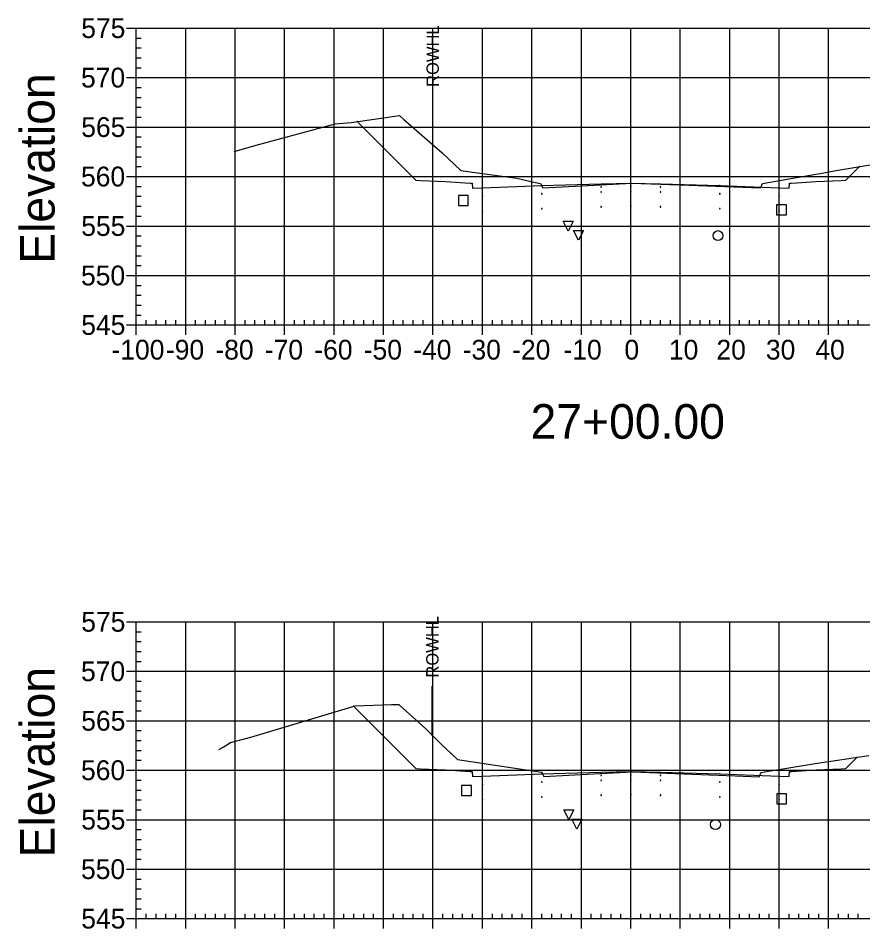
# Model space of a CAD drawing. Extents: x 708103 to 717568, y 374476 to 378707.
# Drawn here: x 710028.1 to 710198.9, y 376942.6 to 377126.6 of the extents above; entities that cross this region are included whole.
import ezdxf

# ---------------------------------------------------------------- set-up
doc = ezdxf.new("R2010")
doc.units = 0
for name, color, linetype in [('1', 7, 'Continuous'), ('10', 7, 'Continuous'), ('13', 7, 'Continuous'), ('14', 7, 'Continuous'), ('22', 7, 'Continuous'), ('4', 7, 'Continuous'), ('57', 7, 'Continuous'), ('60', 7, 'Continuous'), ('Existing', 7, 'Continuous'), ('XS_Right_of_Way', 7, 'Continuous')]:
    doc.layers.add(name, color=color, linetype=linetype)

msp = doc.modelspace()

# ---------------------------------------------------------------- linework, layer by layer
for points in [[(710145.93, 377092.46), (710146.03, 377092.46), (710146.03, 377092.56), (710145.93, 377092.56)], [(710151.93, 377092.58), (710152.03, 377092.58), (710152.03, 377092.68), (710151.93, 377092.68)], [(710157.93, 377092.46), (710158.03, 377092.46), (710158.03, 377092.56), (710157.93, 377092.56)], [(710121.93, 377090.62), (710122.03, 377090.62), (710122.03, 377090.72), (710121.93, 377090.72)], [(710133.93, 377091.1), (710134.03, 377091.1), (710134.03, 377091.2), (710133.93, 377091.2)], [(710145.93, 377091.46), (710146.03, 377091.46), (710146.03, 377091.56), (710145.93, 377091.56)], [(710151.93, 377091.58), (710152.03, 377091.58), (710152.03, 377091.68), (710151.93, 377091.68)], [(710157.93, 377091.46), (710158.03, 377091.46), (710158.03, 377091.56), (710157.93, 377091.56)], [(710169.93, 377091.1), (710170.03, 377091.1), (710170.03, 377091.2), (710169.93, 377091.2)], [(710181.93, 377090.62), (710182.03, 377090.62), (710182.03, 377090.72), (710181.93, 377090.72)], [(710133.93, 377088.1), (710134.03, 377088.1), (710134.03, 377088.2), (710133.93, 377088.2)], [(710145.93, 377088.46), (710146.03, 377088.46), (710146.03, 377088.56), (710145.93, 377088.56)], [(710151.93, 377088.58), (710152.03, 377088.58), (710152.03, 377088.68), (710151.93, 377088.68)], [(710157.93, 377088.46), (710158.03, 377088.46), (710158.03, 377088.56), (710157.93, 377088.56)], [(710169.93, 377088.1), (710170.03, 377088.1), (710170.03, 377088.2), (710169.93, 377088.2)], [(710121.93, 377087.62), (710122.03, 377087.62), (710122.03, 377087.72), (710121.93, 377087.72)], [(710181.93, 377087.62), (710182.03, 377087.62), (710182.03, 377087.72), (710181.93, 377087.72)], [(710133.93, 376972.18), (710134.03, 376972.18), (710134.03, 376972.28), (710133.93, 376972.28)], [(710145.93, 376973.54), (710146.03, 376973.54), (710146.03, 376973.64), (710145.93, 376973.64)], [(710145.93, 376972.54), (710146.03, 376972.54), (710146.03, 376972.64), (710145.93, 376972.64)], [(710151.93, 376973.66), (710152.03, 376973.66), (710152.03, 376973.76), (710151.93, 376973.76)], [(710151.93, 376972.66), (710152.03, 376972.66), (710152.03, 376972.76), (710151.93, 376972.76)], [(710157.93, 376973.54), (710158.03, 376973.54), (710158.03, 376973.64), (710157.93, 376973.64)], [(710157.93, 376972.54), (710158.03, 376972.54), (710158.03, 376972.64), (710157.93, 376972.64)], [(710169.93, 376972.18), (710170.03, 376972.18), (710170.03, 376972.28), (710169.93, 376972.28)], [(710121.93, 376971.7), (710122.03, 376971.7), (710122.03, 376971.8), (710121.93, 376971.8)], [(710181.93, 376971.7), (710182.03, 376971.7), (710182.03, 376971.8), (710181.93, 376971.8)], [(710121.93, 376968.7), (710122.03, 376968.7), (710122.03, 376968.8), (710121.93, 376968.8)], [(710133.93, 376969.18), (710134.03, 376969.18), (710134.03, 376969.28), (710133.93, 376969.28)], [(710145.93, 376969.54), (710146.03, 376969.54), (710146.03, 376969.64), (710145.93, 376969.64)], [(710151.93, 376969.66), (710152.03, 376969.66), (710152.03, 376969.76), (710151.93, 376969.76)], [(710157.93, 376969.54), (710158.03, 376969.54), (710158.03, 376969.64), (710157.93, 376969.64)], [(710169.93, 376969.18), (710170.03, 376969.18), (710170.03, 376969.28), (710169.93, 376969.28)], [(710181.93, 376968.7), (710182.03, 376968.7), (710182.03, 376968.8), (710181.93, 376968.8)]]:
    msp.add_lwpolyline(points, close=True)
at = {"layer": '1'}
for points in [[(710139.3, 377083.62), (710138.3, 377085.62), (710140.3, 377085.62)], [(710141.4, 377081.74), (710140.4, 377083.74), (710142.4, 377083.74)], [(710139.47, 376964.64), (710138.47, 376966.64), (710140.47, 376966.64)], [(710141.05, 376962.72), (710140.05, 376964.72), (710142.05, 376964.72)]]:
    msp.add_lwpolyline(points, close=True, dxfattribs=at)
at = {"layer": '10'}
for points in [[(710117.12, 377088.8), (710119.12, 377088.8), (710119.12, 377090.8), (710117.12, 377090.8)], [(710117.76, 376969.54), (710119.76, 376969.54), (710119.76, 376971.54), (710117.76, 376971.54)]]:
    msp.add_lwpolyline(points, close=True, dxfattribs=at)
at = {"layer": '13'}
for centre in [(710169.6, 377082.69), (710169.1, 376963.65)]:
    msp.add_circle(centre, 1, dxfattribs=at)
at = {"layer": '14'}
for points in [[(710096.65, 377105.73), (710096.65, 377105.78), (710096.65, 377105.73), (710096.6, 377105.73), (710096.65, 377105.73), (710096.65, 377105.68), (710096.65, 377105.73), (710096.7, 377105.73)], [(710198.21, 377096.63), (710198.21, 377096.68), (710198.21, 377096.63), (710198.16, 377096.63), (710198.21, 377096.63), (710198.21, 377096.58), (710198.21, 377096.63), (710198.26, 377096.63)], [(710121.98, 377092.34), (710121.98, 377092.39), (710121.98, 377092.34), (710121.93, 377092.34), (710121.98, 377092.34), (710121.98, 377092.29), (710121.98, 377092.34), (710122.03, 377092.34)], [(710133.98, 377092.82), (710133.98, 377092.87), (710133.98, 377092.82), (710133.93, 377092.82), (710133.98, 377092.82), (710133.98, 377092.77), (710133.98, 377092.82), (710134.03, 377092.82)], [(710151.98, 377093.3), (710151.98, 377093.35), (710151.98, 377093.3), (710151.93, 377093.3), (710151.98, 377093.3), (710151.98, 377093.25), (710151.98, 377093.3), (710152.03, 377093.3)], [(710169.98, 377092.82), (710169.98, 377092.87), (710169.98, 377092.82), (710169.93, 377092.82), (710169.98, 377092.82), (710169.98, 377092.77), (710169.98, 377092.82), (710170.03, 377092.82)], [(710181.98, 377092.34), (710181.98, 377092.39), (710181.98, 377092.34), (710181.93, 377092.34), (710181.98, 377092.34), (710181.98, 377092.29), (710181.98, 377092.34), (710182.03, 377092.34)], [(710095.91, 376987.55), (710095.91, 376987.6), (710095.91, 376987.55), (710095.86, 376987.55), (710095.91, 376987.55), (710095.91, 376987.5), (710095.91, 376987.55), (710095.96, 376987.55)], [(710197.78, 376977.27), (710197.78, 376977.32), (710197.78, 376977.27), (710197.73, 376977.27), (710197.78, 376977.27), (710197.78, 376977.22), (710197.78, 376977.27), (710197.83, 376977.27)], [(710151.98, 376974.38), (710151.98, 376974.43), (710151.98, 376974.38), (710151.93, 376974.38), (710151.98, 376974.38), (710151.98, 376974.33), (710151.98, 376974.38), (710152.03, 376974.38)], [(710121.98, 376973.42), (710121.98, 376973.47), (710121.98, 376973.42), (710121.93, 376973.42), (710121.98, 376973.42), (710121.98, 376973.37), (710121.98, 376973.42), (710122.03, 376973.42)], [(710133.98, 376973.9), (710133.98, 376973.95), (710133.98, 376973.9), (710133.93, 376973.9), (710133.98, 376973.9), (710133.98, 376973.85), (710133.98, 376973.9), (710134.03, 376973.9)], [(710169.98, 376973.9), (710169.98, 376973.95), (710169.98, 376973.9), (710169.93, 376973.9), (710169.98, 376973.9), (710169.98, 376973.85), (710169.98, 376973.9), (710170.03, 376973.9)], [(710181.98, 376973.42), (710181.98, 376973.47), (710181.98, 376973.42), (710181.93, 376973.42), (710181.98, 376973.42), (710181.98, 376973.37), (710181.98, 376973.42), (710182.03, 376973.42)]]:
    msp.add_lwpolyline(points, dxfattribs=at)
at = {"layer": '22'}
for points in [[(710096.65, 377105.73), (710108.48, 377093.9), (710109.48, 377093.86), (710114.48, 377093.66), (710119.48, 377093.26), (710119.9, 377093.26), (710119.98, 377092.26), (710121.98, 377092.34), (710133.98, 377092.82), (710145.98, 377093.18), (710151.98, 377093.3), (710157.98, 377093.18), (710169.98, 377092.82), (710181.98, 377092.34), (710183.98, 377092.26), (710184.07, 377093.26), (710184.48, 377093.26), (710189.48, 377093.66), (710194.48, 377093.86), (710195.48, 377093.9), (710198.21, 377096.63)], [(710095.91, 376987.55), (710108.48, 376974.98), (710109.48, 376974.94), (710114.48, 376974.74), (710119.48, 376974.34), (710119.9, 376974.34), (710119.98, 376973.34), (710121.98, 376973.42), (710133.98, 376973.9), (710145.98, 376974.26), (710151.98, 376974.38), (710157.98, 376974.26), (710169.98, 376973.9), (710181.98, 376973.42), (710183.98, 376973.34), (710184.07, 376974.34), (710184.48, 376974.34), (710189.48, 376974.74), (710194.48, 376974.94), (710195.48, 376974.98), (710197.78, 376977.27)]]:
    msp.add_lwpolyline(points, dxfattribs=at)
at = {"layer": '4'}
for points in [[(710181.45, 377086.88), (710183.45, 377086.88), (710183.45, 377088.88), (710181.45, 377088.88)], [(710181.49, 376967.86), (710183.49, 376967.86), (710183.49, 376969.86), (710181.49, 376969.86)]]:
    msp.add_lwpolyline(points, close=True, dxfattribs=at)
at = {"layer": '57'}
for p, q in [((710049.98, 377124.63), (710051.98, 377124.63)), ((710051.98, 377124.63), (710251.98, 377124.63)), ((710051.98, 377064.63), (710051.98, 377124.63)), ((710051.98, 377064.63), (710051.98, 377124.63)), ((710061.98, 377064.63), (710061.98, 377124.63)), ((710071.98, 377064.63), (710071.98, 377124.63)), ((710081.98, 377064.63), (710081.98, 377124.63)), ((710091.98, 377064.63), (710091.98, 377124.63)), ((710101.98, 377064.63), (710101.98, 377124.63)), ((710111.98, 377064.63), (710111.98, 377124.63)), ((710121.98, 377064.63), (710121.98, 377124.63)), ((710131.98, 377064.63), (710131.98, 377124.63)), ((710141.98, 377064.63), (710141.98, 377124.63)), ((710151.98, 377064.63), (710151.98, 377124.63)), ((710161.98, 377064.63), (710161.98, 377124.63)), ((710171.98, 377064.63), (710171.98, 377124.63)), ((710181.98, 377064.63), (710181.98, 377124.63)), ((710191.98, 377064.63), (710191.98, 377124.63)), ((710051.98, 377122.63), (710052.98, 377122.63)), ((710051.98, 377120.63), (710052.98, 377120.63)), ((710051.98, 377118.63), (710052.98, 377118.63)), ((710051.98, 377116.63), (710052.98, 377116.63)), ((710049.98, 377114.63), (710051.98, 377114.63)), ((710051.98, 377114.63), (710251.98, 377114.63)), ((710051.98, 377112.63), (710052.98, 377112.63)), ((710051.98, 377110.63), (710052.98, 377110.63)), ((710051.98, 377108.63), (710052.98, 377108.63)), ((710051.98, 377106.63), (710052.98, 377106.63)), ((710049.98, 377104.63), (710051.98, 377104.63)), ((710051.98, 377104.63), (710251.98, 377104.63)), ((710051.98, 377102.63), (710052.98, 377102.63)), ((710051.98, 377100.63), (710052.98, 377100.63)), ((710051.98, 377098.63), (710052.98, 377098.63)), ((710051.98, 377096.63), (710052.98, 377096.63)), ((710049.98, 377094.63), (710051.98, 377094.63)), ((710051.98, 377094.63), (710251.98, 377094.63)), ((710051.98, 377092.63), (710052.98, 377092.63)), ((710051.98, 377090.63), (710052.98, 377090.63)), ((710051.98, 377088.63), (710052.98, 377088.63)), ((710051.98, 377086.63), (710052.98, 377086.63)), ((710049.98, 377084.63), (710051.98, 377084.63)), ((710051.98, 377084.63), (710251.98, 377084.63)), ((710051.98, 377082.63), (710052.98, 377082.63)), ((710051.98, 377080.63), (710052.98, 377080.63)), ((710051.98, 377078.63), (710052.98, 377078.63)), ((710051.98, 377076.63), (710052.98, 377076.63)), ((710049.98, 377074.63), (710051.98, 377074.63)), ((710051.98, 377074.63), (710251.98, 377074.63)), ((710051.98, 377072.63), (710052.98, 377072.63)), ((710051.98, 377070.63), (710052.98, 377070.63)), ((710051.98, 377068.63), (710052.98, 377068.63)), ((710051.98, 377066.63), (710052.98, 377066.63)), ((710049.98, 377064.63), (710051.98, 377064.63)), ((710051.98, 377064.63), (710251.98, 377064.63)), ((710051.98, 377064.63), (710251.98, 377064.63)), ((710051.98, 377062.63), (710051.98, 377064.63)), ((710053.98, 377064.63), (710053.98, 377065.63)), ((710055.98, 377064.63), (710055.98, 377065.63)), ((710057.98, 377064.63), (710057.98, 377065.63)), ((710059.98, 377064.63), (710059.98, 377065.63)), ((710061.98, 377062.63), (710061.98, 377064.63)), ((710063.98, 377064.63), (710063.98, 377065.63)), ((710065.98, 377064.63), (710065.98, 377065.63)), ((710067.98, 377064.63), (710067.98, 377065.63)), ((710069.98, 377064.63), (710069.98, 377065.63)), ((710071.98, 377062.63), (710071.98, 377064.63)), ((710073.98, 377064.63), (710073.98, 377065.63)), ((710075.98, 377064.63), (710075.98, 377065.63)), ((710077.98, 377064.63), (710077.98, 377065.63)), ((710079.98, 377064.63), (710079.98, 377065.63)), ((710081.98, 377062.63), (710081.98, 377064.63)), ((710083.98, 377064.63), (710083.98, 377065.63)), ((710085.98, 377064.63), (710085.98, 377065.63)), ((710087.98, 377064.63), (710087.98, 377065.63)), ((710089.98, 377064.63), (710089.98, 377065.63)), ((710091.98, 377062.63), (710091.98, 377064.63)), ((710093.98, 377064.63), (710093.98, 377065.63)), ((710095.98, 377064.63), (710095.98, 377065.63)), ((710097.98, 377064.63), (710097.98, 377065.63)), ((710099.98, 377064.63), (710099.98, 377065.63)), ((710101.98, 377062.63), (710101.98, 377064.63)), ((710103.98, 377064.63), (710103.98, 377065.63)), ((710105.98, 377064.63), (710105.98, 377065.63)), ((710107.98, 377064.63), (710107.98, 377065.63)), ((710109.98, 377064.63), (710109.98, 377065.63)), ((710111.98, 377062.63), (710111.98, 377064.63)), ((710113.98, 377064.63), (710113.98, 377065.63)), ((710115.98, 377064.63), (710115.98, 377065.63)), ((710117.98, 377064.63), (710117.98, 377065.63)), ((710119.98, 377064.63), (710119.98, 377065.63)), ((710121.98, 377062.63), (710121.98, 377064.63)), ((710123.98, 377064.63), (710123.98, 377065.63)), ((710125.98, 377064.63), (710125.98, 377065.63)), ((710127.98, 377064.63), (710127.98, 377065.63)), ((710129.98, 377064.63), (710129.98, 377065.63)), ((710131.98, 377062.63), (710131.98, 377064.63)), ((710133.98, 377064.63), (710133.98, 377065.63)), ((710135.98, 377064.63), (710135.98, 377065.63)), ((710137.98, 377064.63), (710137.98, 377065.63)), ((710139.98, 377064.63), (710139.98, 377065.63)), ((710141.98, 377062.63), (710141.98, 377064.63)), ((710143.98, 377064.63), (710143.98, 377065.63)), ((710145.98, 377064.63), (710145.98, 377065.63)), ((710147.98, 377064.63), (710147.98, 377065.63)), ((710149.98, 377064.63), (710149.98, 377065.63)), ((710151.98, 377062.63), (710151.98, 377064.63)), ((710153.98, 377064.63), (710153.98, 377065.63)), ((710155.98, 377064.63), (710155.98, 377065.63)), ((710157.98, 377064.63), (710157.98, 377065.63)), ((710159.98, 377064.63), (710159.98, 377065.63)), ((710161.98, 377062.63), (710161.98, 377064.63)), ((710163.98, 377064.63), (710163.98, 377065.63)), ((710165.98, 377064.63), (710165.98, 377065.63)), ((710167.98, 377064.63), (710167.98, 377065.63)), ((710169.98, 377064.63), (710169.98, 377065.63)), ((710171.98, 377062.63), (710171.98, 377064.63)), ((710173.98, 377064.63), (710173.98, 377065.63)), ((710175.98, 377064.63), (710175.98, 377065.63)), ((710177.98, 377064.63), (710177.98, 377065.63)), ((710179.98, 377064.63), (710179.98, 377065.63)), ((710181.98, 377062.63), (710181.98, 377064.63)), ((710183.98, 377064.63), (710183.98, 377065.63)), ((710185.98, 377064.63), (710185.98, 377065.63)), ((710187.98, 377064.63), (710187.98, 377065.63)), ((710189.98, 377064.63), (710189.98, 377065.63)), ((710191.98, 377062.63), (710191.98, 377064.63)), ((710193.98, 377064.63), (710193.98, 377065.63)), ((710195.98, 377064.63), (710195.98, 377065.63)), ((710197.98, 377064.63), (710197.98, 377065.63)), ((710049.98, 377004.63), (710051.98, 377004.63)), ((710051.98, 377004.63), (710251.98, 377004.63)), ((710051.98, 376944.63), (710051.98, 377004.63)), ((710051.98, 376944.63), (710051.98, 377004.63)), ((710061.98, 376944.63), (710061.98, 377004.63)), ((710071.98, 376944.63), (710071.98, 377004.63)), ((710081.98, 376944.63), (710081.98, 377004.63)), ((710091.98, 376944.63), (710091.98, 377004.63)), ((710101.98, 376944.63), (710101.98, 377004.63)), ((710111.98, 376944.63), (710111.98, 377004.63)), ((710121.98, 376944.63), (710121.98, 377004.63)), ((710131.98, 376944.63), (710131.98, 377004.63)), ((710141.98, 376944.63), (710141.98, 377004.63)), ((710151.98, 376944.63), (710151.98, 377004.63)), ((710161.98, 376944.63), (710161.98, 377004.63)), ((710171.98, 376944.63), (710171.98, 377004.63)), ((710181.98, 376944.63), (710181.98, 377004.63)), ((710191.98, 376944.63), (710191.98, 377004.63)), ((710051.98, 377002.63), (710052.98, 377002.63)), ((710051.98, 377000.63), (710052.98, 377000.63)), ((710051.98, 376998.63), (710052.98, 376998.63)), ((710051.98, 376996.63), (710052.98, 376996.63)), ((710049.98, 376994.63), (710051.98, 376994.63)), ((710051.98, 376994.63), (710251.98, 376994.63)), ((710051.98, 376992.63), (710052.98, 376992.63)), ((710051.98, 376990.63), (710052.98, 376990.63)), ((710051.98, 376988.63), (710052.98, 376988.63)), ((710051.98, 376986.63), (710052.98, 376986.63)), ((710049.98, 376984.63), (710051.98, 376984.63)), ((710051.98, 376984.63), (710251.98, 376984.63)), ((710051.98, 376982.63), (710052.98, 376982.63)), ((710051.98, 376980.63), (710052.98, 376980.63)), ((710051.98, 376978.63), (710052.98, 376978.63)), ((710051.98, 376976.63), (710052.98, 376976.63)), ((710049.98, 376974.63), (710051.98, 376974.63)), ((710051.98, 376974.63), (710251.98, 376974.63)), ((710051.98, 376972.63), (710052.98, 376972.63)), ((710051.98, 376970.63), (710052.98, 376970.63)), ((710051.98, 376968.63), (710052.98, 376968.63)), ((710051.98, 376966.63), (710052.98, 376966.63)), ((710049.98, 376964.63), (710051.98, 376964.63)), ((710051.98, 376964.63), (710251.98, 376964.63)), ((710051.98, 376962.63), (710052.98, 376962.63)), ((710051.98, 376960.63), (710052.98, 376960.63)), ((710051.98, 376958.63), (710052.98, 376958.63)), ((710051.98, 376956.63), (710052.98, 376956.63)), ((710049.98, 376954.63), (710051.98, 376954.63)), ((710051.98, 376954.63), (710251.98, 376954.63)), ((710051.98, 376952.63), (710052.98, 376952.63)), ((710051.98, 376950.63), (710052.98, 376950.63)), ((710051.98, 376948.63), (710052.98, 376948.63)), ((710051.98, 376946.63), (710052.98, 376946.63)), ((710049.98, 376944.63), (710051.98, 376944.63)), ((710051.98, 376944.63), (710251.98, 376944.63)), ((710051.98, 376944.63), (710251.98, 376944.63)), ((710051.98, 376942.63), (710051.98, 376944.63)), ((710053.98, 376944.63), (710053.98, 376945.63)), ((710055.98, 376944.63), (710055.98, 376945.63)), ((710057.98, 376944.63), (710057.98, 376945.63)), ((710059.98, 376944.63), (710059.98, 376945.63)), ((710061.98, 376942.63), (710061.98, 376944.63)), ((710063.98, 376944.63), (710063.98, 376945.63)), ((710065.98, 376944.63), (710065.98, 376945.63)), ((710067.98, 376944.63), (710067.98, 376945.63)), ((710069.98, 376944.63), (710069.98, 376945.63)), ((710071.98, 376942.63), (710071.98, 376944.63)), ((710073.98, 376944.63), (710073.98, 376945.63)), ((710075.98, 376944.63), (710075.98, 376945.63)), ((710077.98, 376944.63), (710077.98, 376945.63)), ((710079.98, 376944.63), (710079.98, 376945.63)), ((710081.98, 376942.63), (710081.98, 376944.63)), ((710083.98, 376944.63), (710083.98, 376945.63)), ((710085.98, 376944.63), (710085.98, 376945.63)), ((710087.98, 376944.63), (710087.98, 376945.63)), ((710089.98, 376944.63), (710089.98, 376945.63)), ((710091.98, 376942.63), (710091.98, 376944.63)), ((710093.98, 376944.63), (710093.98, 376945.63)), ((710095.98, 376944.63), (710095.98, 376945.63)), ((710097.98, 376944.63), (710097.98, 376945.63)), ((710099.98, 376944.63), (710099.98, 376945.63)), ((710101.98, 376942.63), (710101.98, 376944.63)), ((710103.98, 376944.63), (710103.98, 376945.63)), ((710105.98, 376944.63), (710105.98, 376945.63)), ((710107.98, 376944.63), (710107.98, 376945.63)), ((710109.98, 376944.63), (710109.98, 376945.63)), ((710111.98, 376942.63), (710111.98, 376944.63)), ((710113.98, 376944.63), (710113.98, 376945.63)), ((710115.98, 376944.63), (710115.98, 376945.63)), ((710117.98, 376944.63), (710117.98, 376945.63)), ((710119.98, 376944.63), (710119.98, 376945.63)), ((710121.98, 376942.63), (710121.98, 376944.63)), ((710123.98, 376944.63), (710123.98, 376945.63)), ((710125.98, 376944.63), (710125.98, 376945.63)), ((710127.98, 376944.63), (710127.98, 376945.63)), ((710129.98, 376944.63), (710129.98, 376945.63)), ((710131.98, 376942.63), (710131.98, 376944.63)), ((710133.98, 376944.63), (710133.98, 376945.63)), ((710135.98, 376944.63), (710135.98, 376945.63)), ((710137.98, 376944.63), (710137.98, 376945.63)), ((710139.98, 376944.63), (710139.98, 376945.63)), ((710141.98, 376942.63), (710141.98, 376944.63)), ((710143.98, 376944.63), (710143.98, 376945.63)), ((710145.98, 376944.63), (710145.98, 376945.63)), ((710147.98, 376944.63), (710147.98, 376945.63)), ((710149.98, 376944.63), (710149.98, 376945.63)), ((710151.98, 376942.63), (710151.98, 376944.63)), ((710153.98, 376944.63), (710153.98, 376945.63)), ((710155.98, 376944.63), (710155.98, 376945.63)), ((710157.98, 376944.63), (710157.98, 376945.63)), ((710159.98, 376944.63), (710159.98, 376945.63)), ((710161.98, 376942.63), (710161.98, 376944.63)), ((710163.98, 376944.63), (710163.98, 376945.63)), ((710165.98, 376944.63), (710165.98, 376945.63)), ((710167.98, 376944.63), (710167.98, 376945.63)), ((710169.98, 376944.63), (710169.98, 376945.63)), ((710171.98, 376942.63), (710171.98, 376944.63)), ((710173.98, 376944.63), (710173.98, 376945.63)), ((710175.98, 376944.63), (710175.98, 376945.63)), ((710177.98, 376944.63), (710177.98, 376945.63)), ((710179.98, 376944.63), (710179.98, 376945.63)), ((710181.98, 376942.63), (710181.98, 376944.63)), ((710183.98, 376944.63), (710183.98, 376945.63)), ((710185.98, 376944.63), (710185.98, 376945.63)), ((710187.98, 376944.63), (710187.98, 376945.63)), ((710189.98, 376944.63), (710189.98, 376945.63)), ((710191.98, 376942.63), (710191.98, 376944.63)), ((710193.98, 376944.63), (710193.98, 376945.63)), ((710195.98, 376944.63), (710195.98, 376945.63)), ((710197.98, 376944.63), (710197.98, 376945.63))]:
    msp.add_line(p, q, dxfattribs=at)
at = {"layer": 'Existing'}
for points in [[(710071.79, 377099.69), (710076.24, 377100.97), (710092.18, 377105.28), (710095.42, 377105.55), (710105.23, 377107), (710106.11, 377106.16), (710113.83, 377099.39), (710117.64, 377095.88), (710119.51, 377095.59), (710128.93, 377094.29), (710132.35, 377093.47), (710133.69, 377093.25), (710133.79, 377093.08), (710134.16, 377092.35), (710145.95, 377092.98), (710152.12, 377093.31), (710163.76, 377092.91), (710178.17, 377092.36), (710178.46, 377092.91), (710178.6, 377093.21), (710189.37, 377095.08), (710190.34, 377095.25), (710193.11, 377095.77), (710202.41, 377097.33)], [(710068.69, 376978.81), (710069.53, 376979.26), (710071.04, 376980.2), (710075.16, 376981.34), (710096.24, 376987.65), (710103.56, 376987.88), (710105.15, 376987.9), (710105.21, 376987.75), (710110.54, 376982.97), (710113.6, 376979.88), (710116.93, 376976.82), (710122.35, 376975.99), (710130.36, 376974.79), (710133.92, 376974.23), (710134.11, 376973.89), (710134.37, 376973.37), (710140.68, 376973.7), (710152.25, 376974.27), (710173.05, 376973.51), (710177.91, 376973.29), (710178.27, 376974.07), (710178.31, 376974.16), (710179.85, 376974.42), (710189.27, 376975.98), (710200.11, 376977.62)]]:
    msp.add_lwpolyline(points, dxfattribs=at)
at = {"layer": 'XS_Right_of_Way'}
for p, q in [((710111.85, 377110.99), (710111.85, 377100.99)), ((710111.78, 376991.59), (710111.78, 376981.59))]:
    msp.add_line(p, q, dxfattribs=at)

# ---------------------------------------------------------------- texts
at = {"layer": '1'}
msp.add_text('27+00.00', height=7, dxfattribs=at).set_placement((710131.71, 377041.63))
at = {"layer": '14'}
for p in [(710109.45, 377093.81), (710194.45, 377093.81), (710109.45, 377093.14), (710114.45, 377092.94), (710189.45, 377092.94), (710194.45, 377093.14), (710109.45, 376974.89), (710109.45, 376974.22), (710114.45, 376974.02), (710189.45, 376974.02), (710194.45, 376974.89), (710194.45, 376974.22)]:
    msp.add_text('+', height=0.1, dxfattribs=at).set_placement(p)
at = {"layer": '57'}
for s, p in [('575', (710040.86, 377122.63)), ('570', (710040.81, 377112.63)), ('565', (710040.86, 377102.63)), ('560', (710040.81, 377092.63)), ('555', (710040.86, 377082.63)), ('550', (710040.81, 377072.63)), ('545', (710040.86, 377062.63)), ('-100', (710046.97, 377057.63)), ('-90', (710057.98, 377057.63)), ('-80', (710067.98, 377057.63)), ('-70', (710077.98, 377057.63)), ('-60', (710087.98, 377057.63)), ('-50', (710097.98, 377057.63)), ('-40', (710107.98, 377057.63)), ('-30', (710117.98, 377057.63)), ('-20', (710127.98, 377057.63)), ('-10', (710138.37, 377057.63)), ('0', (710150.69, 377057.63)), ('10', (710159.68, 377057.63)), ('20', (710169.29, 377057.63)), ('30', (710179.29, 377057.63)), ('40', (710189.29, 377057.63)), ('575', (710040.86, 377002.63)), ('570', (710040.81, 376992.63)), ('565', (710040.86, 376982.63)), ('560', (710040.81, 376972.63)), ('555', (710040.86, 376962.63)), ('550', (710040.81, 376952.63)), ('545', (710040.86, 376942.63))]:
    msp.add_text(s, height=4, dxfattribs=at).set_placement(p)
at = {"layer": '60'}
for p in [(710035.48, 377076.99), (710035.48, 376956.99)]:
    msp.add_text('Elevation', height=7, rotation=90, dxfattribs=at).set_placement(p)
at = {"layer": 'XS_Right_of_Way'}
for p in [(710113.17, 377112.75), (710113.1, 376993.35)]:
    msp.add_text('ROWHL', height=2.5, rotation=90, dxfattribs=at).set_placement(p)

doc.saveas('drawing.dxf')
